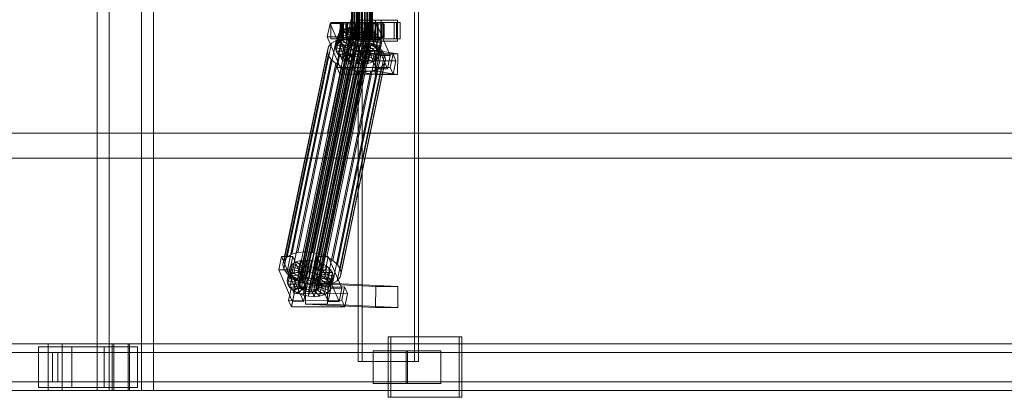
# Model space of a CAD drawing. Header units: millimetres. Extents: x -1970 to 61924, y -58230 to 6847.
# Tile 483 of 656: x 17024 to 17871, y -18456 to -18130. Entities that reach past the tile are written whole.
import ezdxf

# ---------------------------------------------------------------- set-up
doc = ezdxf.new("R2010")
doc.units = ezdxf.units.MM
doc.layers.add('superior_C02', color=7, linetype='Continuous', lineweight=0)

msp = doc.modelspace()

# ---------------------------------------------------------------- linework, layer by layer
at = {"layer": 'superior_C02'}
for p, q in [((17090.378, -17550), (17090.378, -18450)), ((17100.809, -18450), (17100.809, -17550)), ((17128.56, -18450), (17128.56, -17550)), ((17138.991, -17550), (17138.991, -18450)), ((17315.022, -17575), (17315.022, -18425)), ((17318.599, -18425), (17318.599, -17575)), ((17363.513, -18425), (17363.513, -17575)), ((17367.09, -17575), (17367.09, -18425)), ((17309.531, -18148), (17309.531, -17852)), ((17309.742, -18148), (17309.742, -17852)), ((17309.932, -18148), (17309.932, -17852)), ((17310.552, -18148), (17310.552, -17852)), ((17310.919, -18148), (17310.919, -17852)), ((17311.905, -18148), (17311.905, -17852)), ((17312.425, -18148), (17312.425, -17852)), ((17313.709, -18148), (17313.709, -17852)), ((17314.345, -18148), (17314.345, -17852)), ((17315.841, -18148), (17315.841, -17852)), ((17316.551, -18148), (17316.551, -17852)), ((17318.156, -18148), (17318.156, -17852)), ((17318.891, -18148), (17318.891, -17852)), ((17320.496, -18148), (17320.496, -17852)), ((17321.206, -18148), (17321.206, -17852)), ((17322.701, -18148), (17322.701, -17852)), ((17323.338, -18148), (17323.338, -17852)), ((17324.622, -18148), (17324.622, -17852)), ((17325.142, -18148), (17325.142, -17852)), ((17326.127, -18148), (17326.127, -17852)), ((17326.495, -18148), (17326.495, -17852)), ((17327.114, -17852), (17327.114, -18148)), ((17327.305, -18148), (17327.305, -17852)), ((17327.516, -18148), (17327.516, -17852)), ((17309.174, -18130), (17288.772, -18228.298)), ((17290.55, -18228.298), (17310.953, -18130)), ((17290.934, -18133.859), (17288.554, -18145.327)), ((17300.48, -18133.847), (17290.934, -18133.859)), ((17302.685, -18161.391), (17290.934, -18133.859)), ((17301.168, -18133), (17291.623, -18133)), ((17291.623, -18133), (17291.623, -18147)), ((17305.929, -18133), (17291.623, -18133)), ((17298.099, -18145.315), (17300.48, -18133.847)), ((17299.985, -18134), (17299.539, -18134)), ((17299.539, -18134), (17309.531, -18134)), ((17299.539, -18146), (17299.539, -18134)), ((17299.539, -18134), (17300.387, -18134)), ((17301.695, -18134), (17299.985, -18134)), ((17299.985, -18134), (17309.742, -18134)), ((17299.985, -18146), (17299.985, -18134)), ((17303.344, -18138.419), (17300.327, -18140.156)), ((17300.387, -18134), (17309.932, -18134)), ((17300.387, -18146), (17300.387, -18134)), ((17300.387, -18134), (17302.471, -18134)), ((17300.48, -18133.847), (17312.23, -18161.379)), ((17301.168, -18147), (17301.168, -18133)), ((17301.168, -18133), (17315.475, -18133)), ((17301.304, -18148.249), (17303.344, -18138.419)), ((17304.551, -18134), (17301.695, -18134)), ((17301.695, -18134), (17310.552, -18134)), ((17301.695, -18146), (17301.695, -18134)), ((17348.288, -18133), (17302.469, -18133)), ((17302.469, -18133), (17302.469, -18147)), ((17305.45, -18133), (17302.469, -18133)), ((17302.471, -18134), (17310.919, -18134)), ((17302.471, -18146), (17302.471, -18134)), ((17302.471, -18134), (17305.648, -18134)), ((17307.253, -18137.325), (17303.344, -18138.419)), ((17303.344, -18138.419), (17310.237, -18143.38)), ((17308.359, -18134), (17304.551, -18134)), ((17304.551, -18134), (17311.905, -18134)), ((17304.551, -18146), (17304.551, -18134)), ((17305.213, -18147.155), (17307.253, -18137.325)), ((17305.45, -18147), (17305.45, -18133)), ((17305.45, -18133), (17351.268, -18133)), ((17305.648, -18134), (17312.425, -18134)), ((17305.648, -18146), (17305.648, -18134)), ((17305.648, -18134), (17309.703, -18134)), ((17305.929, -18147), (17305.929, -18133)), ((17305.929, -18133), (17315.475, -18133)), ((17311.789, -18136.948), (17307.253, -18137.325)), ((17307.253, -18137.325), (17312.089, -18142.862)), ((17312.86, -18134), (17308.359, -18134)), ((17308.359, -18134), (17313.709, -18134)), ((17308.359, -18146), (17308.359, -18134)), ((17309.531, -18134), (17309.742, -18134)), ((17309.531, -18134), (17309.531, -18146)), ((17309.932, -18134), (17309.531, -18134)), ((17309.703, -18134), (17314.345, -18134)), ((17309.703, -18146), (17309.703, -18134)), ((17309.703, -18134), (17314.359, -18134)), ((17309.742, -18134), (17310.552, -18134)), ((17309.742, -18134), (17309.742, -18146)), ((17309.749, -18146.777), (17311.789, -18136.948)), ((17309.932, -18134), (17309.932, -18146)), ((17310.919, -18134), (17309.932, -18134)), ((17310.552, -18134), (17311.905, -18134)), ((17310.552, -18134), (17310.552, -18146)), ((17310.919, -18134), (17310.919, -18146)), ((17312.425, -18134), (17310.919, -18134)), ((17316.641, -18137.313), (17311.789, -18136.948)), ((17311.789, -18136.948), (17314.237, -18142.683)), ((17311.905, -18134), (17313.709, -18134)), ((17311.905, -18134), (17311.905, -18146)), ((17312.425, -18134), (17312.425, -18146)), ((17314.345, -18134), (17312.425, -18134)), ((17317.747, -18134), (17312.86, -18134)), ((17312.86, -18134), (17315.841, -18134)), ((17312.86, -18146), (17312.86, -18134)), ((17313.709, -18134), (17315.841, -18134)), ((17313.709, -18134), (17313.709, -18146)), ((17314.345, -18134), (17314.345, -18146)), ((17316.551, -18134), (17314.345, -18134)), ((17314.359, -18134), (17316.551, -18134)), ((17314.359, -18146), (17314.359, -18134)), ((17314.359, -18134), (17319.299, -18134)), ((17314.601, -18147.143), (17316.641, -18137.313)), ((17315.475, -18133), (17315.475, -18147)), ((17334.924, -18131), (17315.833, -18131)), ((17315.833, -18131), (17315.833, -18149)), ((17330.02, -18131), (17315.833, -18131)), ((17315.841, -18134), (17318.156, -18134)), ((17315.841, -18134), (17315.841, -18146)), ((17316.641, -18137.313), (17316.536, -18142.856)), ((17316.551, -18134), (17316.551, -18146)), ((17318.891, -18134), (17316.551, -18134)), ((17321.48, -18138.396), (17316.641, -18137.313)), ((17322.687, -18134), (17317.747, -18134)), ((17317.747, -18134), (17318.156, -18134)), ((17317.747, -18146), (17317.747, -18134)), ((17318.156, -18134), (17320.496, -18134)), ((17318.156, -18134), (17318.156, -18146)), ((17321.48, -18138.396), (17318.828, -18143.369)), ((17319.299, -18134), (17318.891, -18134)), ((17318.891, -18134), (17318.891, -18146)), ((17321.206, -18134), (17318.891, -18134)), ((17321.48, -18133.821), (17319.099, -18145.289)), ((17319.299, -18146), (17319.299, -18134)), ((17319.299, -18134), (17324.186, -18134)), ((17319.44, -18148.226), (17321.48, -18138.396)), ((17322.687, -18134), (17320.496, -18134)), ((17320.496, -18134), (17322.701, -18134)), ((17320.496, -18134), (17320.496, -18146)), ((17324.186, -18134), (17321.206, -18134)), ((17321.206, -18134), (17321.206, -18146)), ((17323.338, -18134), (17321.206, -18134)), ((17331.025, -18133.809), (17321.48, -18133.821)), ((17333.23, -18161.353), (17321.48, -18133.821)), ((17325.976, -18140.123), (17321.48, -18138.396)), ((17331.714, -18133), (17322.168, -18133)), ((17322.168, -18133), (17322.168, -18147)), ((17336.475, -18133), (17322.168, -18133)), ((17327.343, -18134), (17322.687, -18134)), ((17322.687, -18146), (17322.687, -18134)), ((17327.343, -18134), (17322.701, -18134)), ((17322.701, -18134), (17324.622, -18134)), ((17322.701, -18134), (17322.701, -18146)), ((17328.687, -18134), (17323.338, -18134)), ((17323.338, -18134), (17323.338, -18146)), ((17325.142, -18134), (17323.338, -18134)), ((17324.186, -18146), (17324.186, -18134)), ((17324.186, -18134), (17328.687, -18134)), ((17331.398, -18134), (17324.622, -18134)), ((17324.622, -18134), (17326.127, -18134)), ((17324.622, -18134), (17324.622, -18146)), ((17332.496, -18134), (17325.142, -18134)), ((17325.142, -18134), (17325.142, -18146)), ((17326.495, -18134), (17325.142, -18134)), ((17334.576, -18134), (17326.127, -18134)), ((17326.127, -18134), (17327.114, -18134)), ((17326.127, -18134), (17326.127, -18146)), ((17335.352, -18134), (17326.495, -18134)), ((17326.495, -18134), (17326.495, -18146)), ((17327.305, -18134), (17326.495, -18134)), ((17327.114, -18134), (17336.66, -18134)), ((17327.114, -18146), (17327.114, -18134)), ((17327.114, -18134), (17327.516, -18134)), ((17337.061, -18134), (17327.305, -18134)), ((17327.305, -18134), (17327.305, -18146)), ((17327.516, -18134), (17327.305, -18134)), ((17331.398, -18134), (17327.343, -18134)), ((17327.343, -18146), (17327.343, -18134)), ((17337.507, -18134), (17327.516, -18134)), ((17327.516, -18134), (17327.516, -18146)), ((17328.645, -18145.277), (17331.025, -18133.809)), ((17328.687, -18146), (17328.687, -18134)), ((17328.687, -18134), (17332.496, -18134)), ((17330.02, -18149), (17330.02, -18131)), ((17330.02, -18131), (17349.111, -18131)), ((17331.025, -18133.809), (17342.776, -18161.341)), ((17334.576, -18134), (17331.398, -18134)), ((17331.398, -18146), (17331.398, -18134)), ((17331.714, -18147), (17331.714, -18133)), ((17331.714, -18133), (17346.02, -18133)), ((17332.496, -18146), (17332.496, -18134)), ((17332.496, -18134), (17335.352, -18134)), ((17336.66, -18134), (17334.576, -18134)), ((17334.576, -18146), (17334.576, -18134)), ((17334.924, -18149), (17334.924, -18131)), ((17334.924, -18131), (17349.111, -18131)), ((17335.352, -18146), (17335.352, -18134)), ((17335.352, -18134), (17337.061, -18134)), ((17336.475, -18147), (17336.475, -18133)), ((17336.475, -18133), (17346.02, -18133)), ((17336.66, -18134), (17336.66, -18146)), ((17337.507, -18134), (17336.66, -18134)), ((17337.061, -18146), (17337.061, -18134)), ((17337.061, -18134), (17337.507, -18134)), ((17337.507, -18146), (17337.507, -18134)), ((17346.02, -18133), (17346.02, -18147)), ((17348.288, -18147), (17348.288, -18133)), ((17348.288, -18133), (17351.268, -18133)), ((17349.111, -18131), (17349.111, -18149)), ((17351.268, -18133), (17351.268, -18147)), ((17263.184, -18331.197), (17301.439, -18146.887)), ((17263.536, -18358.68), (17307.912, -18144.881)), ((17263.814, -18360.017), (17308.189, -18146.218)), ((17263.863, -18357.434), (17308.239, -18143.635)), ((17264.772, -18356.363), (17309.148, -18142.565)), ((17266.201, -18355.541), (17310.577, -18141.742)), ((17268.053, -18355.022), (17312.429, -18141.224)), ((17269.247, -18330.692), (17307.502, -18146.383)), ((17270.202, -18354.844), (17314.577, -18141.045)), ((17272.5, -18355.017), (17316.876, -18141.218)), ((17274.792, -18355.53), (17319.168, -18141.731)), ((17275.734, -18331.181), (17313.989, -18146.872)), ((17276.922, -18356.348), (17321.297, -18142.549)), ((17278.743, -18357.415), (17323.119, -18143.617)), ((17280.133, -18358.659), (17324.508, -18144.861)), ((17325.371, -18146.196), (17280.996, -18359.995)), ((17288.554, -18145.327), (17298.099, -18145.315)), ((17288.554, -18145.327), (17300.305, -18172.859)), ((17291.623, -18147), (17301.168, -18147)), ((17291.623, -18147), (17305.929, -18147)), ((17295.678, -18154.877), (17297.718, -18145.047)), ((17301.439, -18146.887), (17296.212, -18148.35)), ((17296.368, -18152.246), (17298.408, -18142.416)), ((17298.408, -18142.416), (17297.718, -18145.047)), ((17297.718, -18145.047), (17307.572, -18146.52)), ((17297.718, -18145.047), (17298.304, -18147.868)), ((17309.85, -18172.847), (17298.099, -18145.315)), ((17298.287, -18149.985), (17300.327, -18140.156)), ((17300.327, -18140.156), (17298.408, -18142.416)), ((17298.408, -18142.416), (17307.899, -18145.274)), ((17309.531, -18146), (17299.539, -18146)), ((17299.539, -18146), (17299.985, -18146)), ((17300.387, -18146), (17299.539, -18146)), ((17309.742, -18146), (17299.985, -18146)), ((17299.985, -18146), (17301.695, -18146)), ((17300.327, -18140.156), (17308.808, -18144.203)), ((17309.932, -18146), (17300.387, -18146)), ((17302.471, -18146), (17300.387, -18146)), ((17315.475, -18147), (17301.168, -18147)), ((17301.304, -18148.249), (17305.213, -18147.155)), ((17307.502, -18146.383), (17301.439, -18146.887)), ((17310.552, -18146), (17301.695, -18146)), ((17301.695, -18146), (17304.551, -18146)), ((17302.469, -18147), (17348.288, -18147)), ((17302.469, -18147), (17305.45, -18147)), ((17310.919, -18146), (17302.471, -18146)), ((17305.648, -18146), (17302.471, -18146)), ((17311.905, -18146), (17304.551, -18146)), ((17304.551, -18146), (17308.359, -18146)), ((17305.213, -18147.155), (17309.749, -18146.777)), ((17310.048, -18152.692), (17305.213, -18147.155)), ((17351.268, -18147), (17305.45, -18147)), ((17307.572, -18146.52), (17305.532, -18156.35)), ((17312.425, -18146), (17305.648, -18146)), ((17309.703, -18146), (17305.648, -18146)), ((17307.899, -18145.274), (17305.858, -18155.103)), ((17315.475, -18147), (17305.929, -18147)), ((17308.808, -18144.203), (17306.767, -18154.033)), ((17313.989, -18146.872), (17307.502, -18146.383)), ((17307.572, -18146.52), (17307.899, -18145.274)), ((17307.849, -18147.856), (17307.572, -18146.52)), ((17307.899, -18145.274), (17308.808, -18144.203)), ((17308.239, -18143.635), (17307.912, -18144.881)), ((17307.912, -18144.881), (17308.189, -18146.218)), ((17308.189, -18146.218), (17309.052, -18147.554)), ((17310.237, -18143.38), (17308.196, -18153.21)), ((17309.148, -18142.565), (17308.239, -18143.635)), ((17313.709, -18146), (17308.359, -18146)), ((17308.359, -18146), (17312.86, -18146)), ((17308.808, -18144.203), (17310.237, -18143.38)), ((17310.577, -18141.742), (17309.148, -18142.565)), ((17309.742, -18146), (17309.531, -18146)), ((17309.531, -18146), (17309.932, -18146)), ((17314.345, -18146), (17309.703, -18146)), ((17314.359, -18146), (17309.703, -18146)), ((17310.552, -18146), (17309.742, -18146)), ((17312.197, -18152.513), (17309.749, -18146.777)), ((17309.749, -18146.777), (17314.601, -18147.143)), ((17309.932, -18146), (17310.919, -18146)), ((17312.089, -18142.862), (17310.048, -18152.692)), ((17310.237, -18143.38), (17312.089, -18142.862)), ((17311.905, -18146), (17310.552, -18146)), ((17312.429, -18141.224), (17310.577, -18141.742)), ((17310.919, -18146), (17312.425, -18146)), ((17313.709, -18146), (17311.905, -18146)), ((17312.089, -18142.862), (17314.237, -18142.683)), ((17314.237, -18142.683), (17312.197, -18152.513)), ((17312.425, -18146), (17314.345, -18146)), ((17314.577, -18141.045), (17312.429, -18141.224)), ((17315.841, -18146), (17312.86, -18146)), ((17312.86, -18146), (17317.747, -18146)), ((17315.841, -18146), (17313.709, -18146)), ((17320.458, -18148.32), (17313.989, -18146.872)), ((17314.237, -18142.683), (17316.536, -18142.856)), ((17314.345, -18146), (17316.551, -18146)), ((17316.551, -18146), (17314.359, -18146)), ((17319.299, -18146), (17314.359, -18146)), ((17316.536, -18142.856), (17314.495, -18152.686)), ((17314.495, -18152.686), (17314.601, -18147.143)), ((17316.876, -18141.218), (17314.577, -18141.045)), ((17314.601, -18147.143), (17319.44, -18148.226)), ((17318.156, -18146), (17315.841, -18146)), ((17316.536, -18142.856), (17318.828, -18143.369)), ((17316.551, -18146), (17318.891, -18146)), ((17318.828, -18143.369), (17316.787, -18153.199)), ((17319.168, -18141.731), (17316.876, -18141.218)), ((17318.156, -18146), (17317.747, -18146)), ((17317.747, -18146), (17322.687, -18146)), ((17320.496, -18146), (17318.156, -18146)), ((17318.828, -18143.369), (17320.957, -18144.188)), ((17318.891, -18146), (17319.299, -18146)), ((17318.891, -18146), (17321.206, -18146)), ((17320.957, -18144.188), (17318.917, -18154.017)), ((17319.099, -18145.289), (17328.645, -18145.277)), ((17319.099, -18145.289), (17330.85, -18172.821)), ((17321.297, -18142.549), (17319.168, -18141.731)), ((17324.186, -18146), (17319.299, -18146)), ((17322.701, -18146), (17320.496, -18146)), ((17320.496, -18146), (17322.687, -18146)), ((17322.779, -18145.255), (17320.738, -18155.085)), ((17325.976, -18140.123), (17320.957, -18144.188)), ((17320.957, -18144.188), (17322.779, -18145.255)), ((17321.206, -18146), (17324.186, -18146)), ((17321.206, -18146), (17323.338, -18146)), ((17323.119, -18143.617), (17321.297, -18142.549)), ((17324.168, -18146.499), (17322.128, -18156.329)), ((17322.168, -18147), (17331.714, -18147)), ((17322.168, -18147), (17336.475, -18147)), ((17322.687, -18146), (17327.343, -18146)), ((17324.622, -18146), (17322.701, -18146)), ((17322.701, -18146), (17327.343, -18146)), ((17329.821, -18142.377), (17322.779, -18145.255)), ((17322.779, -18145.255), (17324.168, -18146.499)), ((17324.508, -18144.861), (17323.119, -18143.617)), ((17323.338, -18146), (17328.687, -18146)), ((17323.338, -18146), (17325.142, -18146)), ((17323.935, -18149.953), (17325.976, -18140.123)), ((17332.755, -18145.003), (17324.168, -18146.499)), ((17324.168, -18146.499), (17325.031, -18147.835)), ((17328.687, -18146), (17324.186, -18146)), ((17325.371, -18146.196), (17324.508, -18144.861)), ((17326.127, -18146), (17324.622, -18146)), ((17324.622, -18146), (17331.398, -18146)), ((17325.142, -18146), (17332.496, -18146)), ((17325.142, -18146), (17326.495, -18146)), ((17325.649, -18147.533), (17325.371, -18146.196)), ((17329.821, -18142.377), (17325.976, -18140.123)), ((17327.114, -18146), (17326.127, -18146)), ((17326.127, -18146), (17334.576, -18146)), ((17326.495, -18146), (17335.352, -18146)), ((17326.495, -18146), (17327.305, -18146)), ((17336.66, -18146), (17327.114, -18146)), ((17327.516, -18146), (17327.114, -18146)), ((17327.305, -18146), (17337.061, -18146)), ((17327.305, -18146), (17327.516, -18146)), ((17327.343, -18146), (17331.398, -18146)), ((17327.516, -18146), (17337.507, -18146)), ((17327.781, -18152.207), (17329.821, -18142.377)), ((17340.396, -18172.809), (17328.645, -18145.277)), ((17332.496, -18146), (17328.687, -18146)), ((17332.755, -18145.003), (17329.821, -18142.377)), ((17330.715, -18154.833), (17332.755, -18145.003)), ((17331.398, -18146), (17334.576, -18146)), ((17346.02, -18147), (17331.714, -18147)), ((17335.352, -18146), (17332.496, -18146)), ((17334.577, -18147.823), (17332.755, -18145.003)), ((17334.576, -18146), (17336.66, -18146)), ((17337.061, -18146), (17335.352, -18146)), ((17346.02, -18147), (17336.475, -18147)), ((17336.66, -18146), (17337.507, -18146)), ((17337.507, -18146), (17337.061, -18146)), ((17351.268, -18147), (17348.288, -18147)), ((17251.359, -18338.003), (17289.614, -18153.694)), ((17253.924, -18334.981), (17292.179, -18150.672)), ((17257.957, -18332.659), (17296.212, -18148.35)), ((17264.677, -18361.352), (17309.052, -18147.554)), ((17266.066, -18362.596), (17310.442, -18148.798)), ((17267.888, -18363.664), (17312.263, -18149.865)), ((17270.017, -18364.482), (17314.393, -18150.683)), ((17272.309, -18364.995), (17316.685, -18151.196)), ((17274.608, -18365.168), (17318.983, -18151.369)), ((17276.756, -18364.989), (17321.132, -18151.191)), ((17278.608, -18364.471), (17322.984, -18150.672)), ((17280.037, -18363.648), (17324.413, -18149.85)), ((17280.946, -18362.578), (17325.322, -18148.779)), ((17281.273, -18361.332), (17325.649, -18147.533)), ((17282.203, -18332.629), (17320.458, -18148.32)), ((17288.213, -18334.938), (17326.467, -18150.629)), ((17289.614, -18153.694), (17288.691, -18157.211)), ((17292.179, -18150.672), (17289.614, -18153.694)), ((17296.212, -18148.35), (17292.179, -18150.672)), ((17293.353, -18337.95), (17331.608, -18153.641)), ((17295.678, -18154.877), (17296.368, -18152.246)), ((17305.532, -18156.35), (17295.678, -18154.877)), ((17296.264, -18157.698), (17295.678, -18154.877)), ((17296.264, -18157.698), (17298.304, -18147.868)), ((17296.368, -18152.246), (17298.287, -18149.985)), ((17305.858, -18155.103), (17296.368, -18152.246)), ((17298.085, -18160.518), (17300.126, -18150.688)), ((17298.287, -18149.985), (17301.304, -18148.249)), ((17306.767, -18154.033), (17298.287, -18149.985)), ((17298.304, -18147.868), (17307.849, -18147.856)), ((17298.304, -18147.868), (17300.126, -18150.688)), ((17300.126, -18150.688), (17308.712, -18149.192)), ((17300.126, -18150.688), (17303.059, -18153.314)), ((17301.019, -18163.144), (17303.059, -18153.314)), ((17308.196, -18153.21), (17301.304, -18148.249)), ((17303.059, -18153.314), (17310.102, -18150.436)), ((17303.059, -18153.314), (17306.905, -18155.567)), ((17304.865, -18165.397), (17306.905, -18155.567)), ((17305.858, -18155.103), (17305.532, -18156.35)), ((17307.849, -18147.856), (17305.809, -18157.686)), ((17306.767, -18154.033), (17305.858, -18155.103)), ((17308.712, -18149.192), (17306.672, -18159.022)), ((17308.196, -18153.21), (17306.767, -18154.033)), ((17306.905, -18155.567), (17311.923, -18151.503)), ((17306.905, -18155.567), (17311.4, -18157.295)), ((17308.712, -18149.192), (17307.849, -18147.856)), ((17310.102, -18150.436), (17308.062, -18160.266)), ((17310.048, -18152.692), (17308.196, -18153.21)), ((17310.102, -18150.436), (17308.712, -18149.192)), ((17309.052, -18147.554), (17310.442, -18148.798)), ((17309.932, -18148), (17309.531, -18148)), ((17309.531, -18148), (17309.742, -18148)), ((17309.742, -18148), (17310.552, -18148)), ((17311.923, -18151.503), (17309.883, -18161.333)), ((17310.919, -18148), (17309.932, -18148)), ((17312.197, -18152.513), (17310.048, -18152.692)), ((17311.923, -18151.503), (17310.102, -18150.436)), ((17310.442, -18148.798), (17312.263, -18149.865)), ((17310.552, -18148), (17311.905, -18148)), ((17312.425, -18148), (17310.919, -18148)), ((17311.4, -18157.295), (17314.053, -18152.321)), ((17311.905, -18148), (17313.709, -18148)), ((17314.053, -18152.321), (17311.923, -18151.503)), ((17314.053, -18152.321), (17312.013, -18162.151)), ((17314.495, -18152.686), (17312.197, -18152.513)), ((17312.263, -18149.865), (17314.393, -18150.683)), ((17314.345, -18148), (17312.425, -18148)), ((17313.709, -18148), (17315.841, -18148)), ((17316.345, -18152.835), (17314.053, -18152.321)), ((17316.345, -18152.835), (17314.305, -18162.664)), ((17316.551, -18148), (17314.345, -18148)), ((17314.393, -18150.683), (17316.685, -18151.196)), ((17316.787, -18153.199), (17314.495, -18152.686)), ((17315.833, -18149), (17334.924, -18149)), ((17330.02, -18149), (17315.833, -18149)), ((17315.841, -18148), (17318.156, -18148)), ((17316.239, -18158.378), (17316.345, -18152.835)), ((17318.643, -18153.008), (17316.345, -18152.835)), ((17318.891, -18148), (17316.551, -18148)), ((17318.643, -18153.008), (17316.603, -18162.837)), ((17316.685, -18151.196), (17318.983, -18151.369)), ((17316.787, -18153.199), (17319.44, -18148.226)), ((17318.917, -18154.017), (17316.787, -18153.199)), ((17318.156, -18148), (17320.496, -18148)), ((17320.792, -18152.829), (17318.643, -18153.008)), ((17321.091, -18158.743), (17318.643, -18153.008)), ((17320.792, -18152.829), (17318.752, -18162.659)), ((17321.206, -18148), (17318.891, -18148)), ((17318.917, -18154.017), (17323.935, -18149.953)), ((17320.738, -18155.085), (17318.917, -18154.017)), ((17318.983, -18151.369), (17321.132, -18151.191)), ((17319.44, -18148.226), (17323.935, -18149.953)), ((17326.467, -18150.629), (17320.458, -18148.32)), ((17320.496, -18148), (17322.701, -18148)), ((17322.644, -18152.311), (17320.603, -18162.14)), ((17320.738, -18155.085), (17327.781, -18152.207)), ((17322.128, -18156.329), (17320.738, -18155.085)), ((17322.644, -18152.311), (17320.792, -18152.829)), ((17325.627, -18158.366), (17320.792, -18152.829)), ((17321.132, -18151.191), (17322.984, -18150.672)), ((17323.338, -18148), (17321.206, -18148)), ((17324.073, -18151.488), (17322.033, -18161.318)), ((17322.128, -18156.329), (17330.715, -18154.833)), ((17324.073, -18151.488), (17322.644, -18152.311)), ((17329.537, -18157.272), (17322.644, -18152.311)), ((17322.701, -18148), (17324.622, -18148)), ((17324.982, -18150.417), (17322.942, -18160.247)), ((17322.984, -18150.672), (17324.413, -18149.85)), ((17322.991, -18157.665), (17325.031, -18147.835)), ((17325.309, -18149.171), (17323.268, -18159.001)), ((17325.142, -18148), (17323.338, -18148)), ((17323.935, -18149.953), (17327.781, -18152.207)), ((17324.982, -18150.417), (17324.073, -18151.488)), ((17332.554, -18155.535), (17324.073, -18151.488)), ((17324.413, -18149.85), (17325.322, -18148.779)), ((17324.622, -18148), (17326.127, -18148)), ((17325.309, -18149.171), (17324.982, -18150.417)), ((17334.472, -18153.275), (17324.982, -18150.417)), ((17325.031, -18147.835), (17334.577, -18147.823)), ((17325.031, -18147.835), (17325.309, -18149.171)), ((17326.495, -18148), (17325.142, -18148)), ((17335.163, -18150.644), (17325.309, -18149.171)), ((17325.322, -18148.779), (17325.649, -18147.533)), ((17326.127, -18148), (17327.114, -18148)), ((17331.608, -18153.641), (17326.467, -18150.629)), ((17327.305, -18148), (17326.495, -18148)), ((17327.114, -18148), (17327.516, -18148)), ((17327.516, -18148), (17327.305, -18148)), ((17327.781, -18152.207), (17330.715, -18154.833)), ((17329.537, -18157.272), (17332.554, -18155.535)), ((17349.111, -18149), (17330.02, -18149)), ((17330.513, -18165.365), (17332.554, -18155.535)), ((17330.715, -18154.833), (17332.536, -18157.653)), ((17335.53, -18157.152), (17331.608, -18153.641)), ((17332.432, -18163.105), (17334.472, -18153.275)), ((17334.577, -18147.823), (17332.536, -18157.653)), ((17332.554, -18155.535), (17334.472, -18153.275)), ((17333.122, -18160.474), (17335.163, -18150.644)), ((17334.472, -18153.275), (17335.163, -18150.644)), ((17335.163, -18150.644), (17334.577, -18147.823)), ((17349.111, -18149), (17334.924, -18149)), ((17250.436, -18341.52), (17288.691, -18157.211)), ((17251.22, -18345.291), (17289.474, -18160.982)), ((17288.691, -18157.211), (17289.474, -18160.982)), ((17289.474, -18160.982), (17291.91, -18164.752)), ((17305.809, -18157.686), (17296.264, -18157.698)), ((17298.085, -18160.518), (17296.264, -18157.698)), ((17299.332, -18160.247), (17296.951, -18171.715)), ((17297.275, -18341.461), (17335.53, -18157.152)), ((17306.672, -18159.022), (17298.085, -18160.518)), ((17301.019, -18163.144), (17298.085, -18160.518)), ((17345.15, -18160.19), (17299.332, -18160.247)), ((17301.78, -18165.983), (17299.332, -18160.247)), ((17337.965, -18160.922), (17299.711, -18345.231)), ((17300.305, -18172.859), (17302.685, -18161.391)), ((17308.062, -18160.266), (17301.019, -18163.144)), ((17304.865, -18165.397), (17301.019, -18163.144)), ((17302.685, -18161.391), (17312.23, -18161.379)), ((17309.883, -18161.333), (17304.865, -18165.397)), ((17305.532, -18156.35), (17305.809, -18157.686)), ((17305.809, -18157.686), (17306.672, -18159.022)), ((17306.672, -18159.022), (17308.062, -18160.266)), ((17308.062, -18160.266), (17309.883, -18161.333)), ((17309.36, -18167.125), (17311.4, -18157.295)), ((17312.013, -18162.151), (17309.36, -18167.125)), ((17312.23, -18161.379), (17309.85, -18172.847)), ((17309.883, -18161.333), (17312.013, -18162.151)), ((17311.629, -18156.962), (17311.381, -18174.943)), ((17311.4, -18157.295), (17316.239, -18158.378)), ((17330.72, -18156.962), (17311.629, -18156.962)), ((17330.138, -18159.83), (17311.629, -18156.962)), ((17312.013, -18162.151), (17314.305, -18162.664)), ((17314.199, -18168.208), (17316.239, -18158.378)), ((17314.305, -18162.664), (17314.199, -18168.208)), ((17314.305, -18162.664), (17316.603, -18162.837)), ((17316.239, -18158.378), (17321.091, -18158.743)), ((17316.603, -18162.837), (17318.752, -18162.659)), ((17316.603, -18162.837), (17319.051, -18168.573)), ((17318.752, -18162.659), (17320.603, -18162.14)), ((17318.752, -18162.659), (17323.587, -18168.196)), ((17319.051, -18168.573), (17321.091, -18158.743)), ((17320.603, -18162.14), (17322.033, -18161.318)), ((17320.603, -18162.14), (17327.496, -18167.102)), ((17321.091, -18158.743), (17325.627, -18158.366)), ((17322.033, -18161.318), (17322.942, -18160.247)), ((17322.033, -18161.318), (17330.513, -18165.365)), ((17322.991, -18157.665), (17322.128, -18156.329)), ((17322.942, -18160.247), (17323.268, -18159.001)), ((17322.942, -18160.247), (17332.432, -18163.105)), ((17332.536, -18157.653), (17322.991, -18157.665)), ((17323.268, -18159.001), (17322.991, -18157.665)), ((17323.268, -18159.001), (17333.122, -18160.474)), ((17323.587, -18168.196), (17325.627, -18158.366)), ((17325.627, -18158.366), (17329.537, -18157.272)), ((17327.496, -18167.102), (17329.537, -18157.272)), ((17329.89, -18177.811), (17330.138, -18159.83)), ((17330.138, -18159.83), (17349.229, -18159.83)), ((17330.472, -18174.943), (17330.72, -18156.962)), ((17332.432, -18163.105), (17330.513, -18165.365)), ((17330.72, -18156.962), (17349.229, -18159.83)), ((17330.85, -18172.821), (17333.23, -18161.353)), ((17333.122, -18160.474), (17332.432, -18163.105)), ((17332.536, -18157.653), (17333.122, -18160.474)), ((17333.23, -18161.353), (17342.776, -18161.341)), ((17337.965, -18160.922), (17335.53, -18157.152)), ((17338.749, -18164.693), (17337.965, -18160.922)), ((17342.776, -18161.341), (17340.396, -18172.809)), ((17342.77, -18171.658), (17345.15, -18160.19)), ((17345.15, -18160.19), (17347.598, -18165.926)), ((17349.229, -18159.83), (17348.981, -18177.811)), ((17253.655, -18349.061), (17291.91, -18164.752)), ((17257.577, -18352.572), (17295.832, -18168.263)), ((17262.718, -18355.584), (17300.972, -18171.275)), ((17291.91, -18164.752), (17295.832, -18168.263)), ((17295.832, -18168.263), (17300.972, -18171.275)), ((17296.951, -18171.715), (17342.77, -18171.658)), ((17296.951, -18171.715), (17299.399, -18177.451)), ((17297.006, -18355.541), (17335.261, -18171.232)), ((17299.399, -18177.451), (17301.78, -18165.983)), ((17299.571, -18352.519), (17337.826, -18168.21)), ((17300.494, -18349.002), (17338.749, -18164.693)), ((17300.972, -18171.275), (17306.982, -18173.584)), ((17301.78, -18165.983), (17347.598, -18165.926)), ((17309.36, -18167.125), (17304.865, -18165.397)), ((17314.199, -18168.208), (17309.36, -18167.125)), ((17319.051, -18168.573), (17314.199, -18168.208)), ((17323.587, -18168.196), (17319.051, -18168.573)), ((17327.496, -18167.102), (17323.587, -18168.196)), ((17330.513, -18165.365), (17327.496, -18167.102)), ((17331.228, -18173.554), (17335.261, -18171.232)), ((17335.261, -18171.232), (17337.826, -18168.21)), ((17337.826, -18168.21), (17338.749, -18164.693)), ((17345.218, -18177.394), (17342.77, -18171.658)), ((17347.598, -18165.926), (17345.218, -18177.394)), ((17268.727, -18357.893), (17306.982, -18173.584)), ((17275.196, -18359.341), (17313.451, -18175.032)), ((17281.683, -18359.83), (17319.938, -18175.521)), ((17287.747, -18359.326), (17326.001, -18175.016)), ((17292.973, -18357.863), (17331.228, -18173.554)), ((17345.218, -18177.394), (17299.399, -18177.451)), ((17309.85, -18172.847), (17300.305, -18172.859)), ((17306.982, -18173.584), (17313.451, -18175.032)), ((17311.381, -18174.943), (17330.472, -18174.943)), ((17329.89, -18177.811), (17311.381, -18174.943)), ((17313.451, -18175.032), (17319.938, -18175.521)), ((17319.938, -18175.521), (17326.001, -18175.016)), ((17326.001, -18175.016), (17331.228, -18173.554)), ((17348.981, -18177.811), (17329.89, -18177.811)), ((17348.981, -18177.811), (17330.472, -18174.943)), ((17340.396, -18172.809), (17330.85, -18172.821)), ((17288.772, -18228.298), (16352.815, -18228.298)), ((16354.593, -18228.298), (17290.55, -18228.298)), ((17288.772, -18228.298), (17290.55, -18228.298)), ((18224.729, -18228.298), (17288.772, -18228.298)), ((17290.55, -18228.298), (18226.507, -18228.298)), ((24634.01, -18250), (15575.415, -18250)), ((15576.913, -18250), (24635.508, -18250)), ((17253.924, -18334.981), (17257.957, -18332.659)), ((17257.957, -18332.659), (17263.184, -18331.197)), ((17263.184, -18331.197), (17269.247, -18330.692)), ((17269.247, -18330.692), (17275.734, -18331.181)), ((17275.734, -18331.181), (17282.203, -18332.629)), ((17282.203, -18332.629), (17288.213, -18334.938)), ((17249.279, -18334.551), (17246.899, -18346.02)), ((17258.825, -18334.539), (17249.279, -18334.551)), ((17261.03, -18362.083), (17249.279, -18334.551)), ((17250.436, -18341.52), (17251.359, -18338.003)), ((17251.22, -18345.291), (17250.436, -18341.52)), ((17251.359, -18338.003), (17253.924, -18334.981)), ((17256.444, -18346.008), (17258.825, -18334.539)), ((17256.631, -18350.678), (17258.672, -18340.848)), ((17258.672, -18340.848), (17256.753, -18343.108)), ((17261.689, -18339.111), (17258.672, -18340.848)), ((17258.672, -18340.848), (17267.152, -18344.895)), ((17258.825, -18334.539), (17270.575, -18362.071)), ((17259.648, -18348.941), (17261.689, -18339.111)), ((17265.598, -18338.017), (17261.689, -18339.111)), ((17261.689, -18339.111), (17268.582, -18344.073)), ((17263.558, -18347.847), (17265.598, -18338.017)), ((17270.134, -18337.64), (17265.598, -18338.017)), ((17265.598, -18338.017), (17270.433, -18343.554)), ((17268.094, -18347.47), (17270.134, -18337.64)), ((17274.986, -18338.005), (17270.134, -18337.64)), ((17270.134, -18337.64), (17272.582, -18343.376)), ((17272.946, -18347.835), (17274.986, -18338.005)), ((17274.986, -18338.005), (17274.88, -18343.549)), ((17279.825, -18339.088), (17274.986, -18338.005)), ((17279.825, -18339.088), (17277.172, -18344.062)), ((17279.825, -18334.513), (17277.444, -18345.981)), ((17277.785, -18348.918), (17279.825, -18339.088)), ((17284.321, -18340.816), (17279.302, -18344.88)), ((17289.37, -18334.501), (17279.825, -18334.513)), ((17291.575, -18362.045), (17279.825, -18334.513)), ((17284.321, -18340.816), (17279.825, -18339.088)), ((17282.28, -18350.645), (17284.321, -18340.816)), ((17288.166, -18343.069), (17284.321, -18340.816)), ((17286.99, -18345.969), (17289.37, -18334.501)), ((17288.213, -18334.938), (17293.353, -18337.95)), ((17289.37, -18334.501), (17301.121, -18362.033)), ((17293.353, -18337.95), (17297.275, -18341.461)), ((17297.275, -18341.461), (17299.711, -18345.231)), ((17246.899, -18346.02), (17256.444, -18346.008)), ((17246.899, -18346.02), (17258.649, -18373.551)), ((17253.655, -18349.061), (17251.22, -18345.291)), ((17257.577, -18352.572), (17253.655, -18349.061)), ((17254.023, -18355.569), (17256.063, -18345.739)), ((17254.608, -18358.39), (17256.649, -18348.56)), ((17254.713, -18352.938), (17256.753, -18343.108)), ((17254.713, -18352.938), (17256.631, -18350.678)), ((17256.753, -18343.108), (17256.063, -18345.739)), ((17256.063, -18345.739), (17265.917, -18347.212)), ((17256.063, -18345.739), (17256.649, -18348.56)), ((17268.195, -18373.539), (17256.444, -18346.008)), ((17256.631, -18350.678), (17259.648, -18348.941)), ((17265.112, -18354.725), (17256.631, -18350.678)), ((17256.649, -18348.56), (17266.194, -18348.548)), ((17256.649, -18348.56), (17258.47, -18351.38)), ((17256.753, -18343.108), (17266.243, -18345.966)), ((17258.47, -18351.38), (17267.057, -18349.884)), ((17259.648, -18348.941), (17263.558, -18347.847)), ((17266.541, -18353.902), (17259.648, -18348.941)), ((17263.558, -18347.847), (17268.094, -18347.47)), ((17268.393, -18353.384), (17263.558, -18347.847)), ((17265.917, -18347.212), (17263.876, -18357.042)), ((17266.194, -18348.548), (17264.154, -18358.378)), ((17266.243, -18345.966), (17264.203, -18355.796)), ((17267.057, -18349.884), (17265.017, -18359.714)), ((17267.152, -18344.895), (17265.112, -18354.725)), ((17265.917, -18347.212), (17266.243, -18345.966)), ((17266.194, -18348.548), (17265.917, -18347.212)), ((17267.057, -18349.884), (17266.194, -18348.548)), ((17266.243, -18345.966), (17267.152, -18344.895)), ((17268.582, -18344.073), (17266.541, -18353.902)), ((17268.447, -18351.128), (17267.057, -18349.884)), ((17267.152, -18344.895), (17268.582, -18344.073)), ((17270.542, -18353.205), (17268.094, -18347.47)), ((17268.094, -18347.47), (17272.946, -18347.835)), ((17270.433, -18343.554), (17268.393, -18353.384)), ((17268.582, -18344.073), (17270.433, -18343.554)), ((17270.433, -18343.554), (17272.582, -18343.376)), ((17272.582, -18343.376), (17270.542, -18353.205)), ((17272.582, -18343.376), (17274.88, -18343.549)), ((17274.88, -18343.549), (17272.84, -18353.378)), ((17272.84, -18353.378), (17272.946, -18347.835)), ((17272.946, -18347.835), (17277.785, -18348.918)), ((17274.88, -18343.549), (17277.172, -18344.062)), ((17277.172, -18344.062), (17275.132, -18353.892)), ((17275.132, -18353.892), (17277.785, -18348.918)), ((17277.172, -18344.062), (17279.302, -18344.88)), ((17279.302, -18344.88), (17277.262, -18354.71)), ((17277.262, -18354.71), (17282.28, -18350.645)), ((17277.444, -18345.981), (17286.99, -18345.969)), ((17277.444, -18345.981), (17289.195, -18373.513)), ((17277.785, -18348.918), (17282.28, -18350.645)), ((17281.123, -18345.947), (17279.083, -18355.777)), ((17279.302, -18344.88), (17281.123, -18345.947)), ((17282.513, -18347.191), (17280.473, -18357.021)), ((17288.166, -18343.069), (17281.123, -18345.947)), ((17281.123, -18345.947), (17282.513, -18347.191)), ((17281.336, -18358.357), (17283.376, -18348.527)), ((17283.654, -18349.863), (17281.613, -18359.693)), ((17282.28, -18350.645), (17286.126, -18352.899)), ((17291.1, -18345.695), (17282.513, -18347.191)), ((17282.513, -18347.191), (17283.376, -18348.527)), ((17283.654, -18349.863), (17283.327, -18351.109)), ((17283.376, -18348.527), (17292.922, -18348.515)), ((17283.376, -18348.527), (17283.654, -18349.863)), ((17293.507, -18351.336), (17283.654, -18349.863)), ((17286.126, -18352.899), (17288.166, -18343.069)), ((17298.74, -18373.501), (17286.99, -18345.969)), ((17291.1, -18345.695), (17288.166, -18343.069)), ((17289.059, -18355.525), (17291.1, -18345.695)), ((17292.922, -18348.515), (17290.881, -18358.345)), ((17292.922, -18348.515), (17291.1, -18345.695)), ((17293.507, -18351.336), (17292.922, -18348.515)), ((17300.494, -18349.002), (17299.571, -18352.519)), ((17299.711, -18345.231), (17300.494, -18349.002)), ((17254.023, -18355.569), (17254.713, -18352.938)), ((17263.876, -18357.042), (17254.023, -18355.569)), ((17254.608, -18358.39), (17254.023, -18355.569)), ((17264.154, -18358.378), (17254.608, -18358.39)), ((17256.43, -18361.21), (17254.608, -18358.39)), ((17264.203, -18355.796), (17254.713, -18352.938)), ((17256.43, -18361.21), (17258.47, -18351.38)), ((17262.718, -18355.584), (17257.577, -18352.572)), ((17258.47, -18351.38), (17261.404, -18354.006)), ((17259.364, -18363.836), (17261.404, -18354.006)), ((17261.404, -18354.006), (17268.447, -18351.128)), ((17261.404, -18354.006), (17265.25, -18356.26)), ((17268.727, -18357.893), (17262.718, -18355.584)), ((17263.209, -18366.09), (17265.25, -18356.26)), ((17263.536, -18358.68), (17263.863, -18357.434)), ((17263.814, -18360.017), (17263.536, -18358.68)), ((17263.863, -18357.434), (17264.772, -18356.363)), ((17264.203, -18355.796), (17263.876, -18357.042)), ((17263.876, -18357.042), (17264.154, -18358.378)), ((17264.154, -18358.378), (17265.017, -18359.714)), ((17265.112, -18354.725), (17264.203, -18355.796)), ((17264.772, -18356.363), (17266.201, -18355.541)), ((17266.541, -18353.902), (17265.112, -18354.725)), ((17265.25, -18356.26), (17270.268, -18352.196)), ((17265.25, -18356.26), (17269.745, -18357.987)), ((17266.201, -18355.541), (17268.053, -18355.022)), ((17268.447, -18351.128), (17266.406, -18360.958)), ((17268.393, -18353.384), (17266.541, -18353.902)), ((17267.705, -18367.817), (17269.745, -18357.987)), ((17268.053, -18355.022), (17270.202, -18354.844)), ((17270.268, -18352.196), (17268.228, -18362.025)), ((17270.542, -18353.205), (17268.393, -18353.384)), ((17270.268, -18352.196), (17268.447, -18351.128)), ((17275.196, -18359.341), (17268.727, -18357.893)), ((17269.745, -18357.987), (17272.398, -18353.014)), ((17269.745, -18357.987), (17274.584, -18359.07)), ((17269.888, -18357.646), (17269.812, -18375.644)), ((17288.979, -18357.646), (17269.888, -18357.646)), ((17330.281, -18360.514), (17269.888, -18357.646)), ((17270.202, -18354.844), (17272.5, -18355.017)), ((17272.398, -18353.014), (17270.268, -18352.196)), ((17272.398, -18353.014), (17270.357, -18362.843)), ((17272.84, -18353.378), (17270.542, -18353.205)), ((17274.69, -18353.527), (17272.398, -18353.014)), ((17272.5, -18355.017), (17274.792, -18355.53)), ((17272.544, -18368.9), (17274.584, -18359.07)), ((17274.69, -18353.527), (17272.649, -18363.357)), ((17275.132, -18353.892), (17272.84, -18353.378)), ((17274.584, -18359.07), (17274.69, -18353.527)), ((17274.584, -18359.07), (17279.436, -18359.436)), ((17276.988, -18353.7), (17274.69, -18353.527)), ((17274.792, -18355.53), (17276.922, -18356.348)), ((17276.988, -18353.7), (17274.948, -18363.53)), ((17277.262, -18354.71), (17275.132, -18353.892)), ((17276.922, -18356.348), (17278.743, -18357.415)), ((17279.137, -18353.521), (17276.988, -18353.7)), ((17279.436, -18359.436), (17276.988, -18353.7)), ((17279.137, -18353.521), (17277.096, -18363.351)), ((17279.083, -18355.777), (17277.262, -18354.71)), ((17278.743, -18357.415), (17280.133, -18358.659)), ((17280.989, -18353.003), (17278.948, -18362.833)), ((17279.083, -18355.777), (17286.126, -18352.899)), ((17280.473, -18357.021), (17279.083, -18355.777)), ((17280.989, -18353.003), (17279.137, -18353.521)), ((17283.972, -18359.058), (17279.137, -18353.521)), ((17279.436, -18359.436), (17283.972, -18359.058)), ((17280.133, -18358.659), (17280.996, -18359.995)), ((17282.418, -18352.18), (17280.377, -18362.01)), ((17280.473, -18357.021), (17289.059, -18355.525)), ((17281.336, -18358.357), (17280.473, -18357.021)), ((17282.418, -18352.18), (17280.989, -18353.003)), ((17287.881, -18357.964), (17280.989, -18353.003)), ((17283.327, -18351.109), (17281.286, -18360.939)), ((17290.881, -18358.345), (17281.336, -18358.357)), ((17281.613, -18359.693), (17281.336, -18358.357)), ((17281.932, -18368.888), (17283.972, -18359.058)), ((17283.327, -18351.109), (17282.418, -18352.18)), ((17290.898, -18356.228), (17282.418, -18352.18)), ((17292.817, -18353.967), (17283.327, -18351.109)), ((17283.972, -18359.058), (17287.881, -18357.964)), ((17285.841, -18367.794), (17287.881, -18357.964)), ((17286.126, -18352.899), (17289.059, -18355.525)), ((17292.973, -18357.863), (17287.747, -18359.326)), ((17287.881, -18357.964), (17290.898, -18356.228)), ((17288.858, -18366.057), (17290.898, -18356.228)), ((17288.903, -18375.644), (17288.979, -18357.646)), ((17288.979, -18357.646), (17349.372, -18360.514)), ((17289.059, -18355.525), (17290.881, -18358.345)), ((17290.777, -18363.797), (17292.817, -18353.967)), ((17290.881, -18358.345), (17291.467, -18361.166)), ((17290.898, -18356.228), (17292.817, -18353.967)), ((17291.467, -18361.166), (17293.507, -18351.336)), ((17292.817, -18353.967), (17293.507, -18351.336)), ((17297.006, -18355.541), (17292.973, -18357.863)), ((17299.571, -18352.519), (17297.006, -18355.541)), ((17257.676, -18360.939), (17255.296, -18372.408)), ((17265.017, -18359.714), (17256.43, -18361.21)), ((17259.364, -18363.836), (17256.43, -18361.21)), ((17303.495, -18360.882), (17257.676, -18360.939)), ((17260.124, -18366.675), (17257.676, -18360.939)), ((17257.744, -18378.143), (17260.124, -18366.675)), ((17258.649, -18373.551), (17261.03, -18362.083)), ((17266.406, -18360.958), (17259.364, -18363.836)), ((17263.209, -18366.09), (17259.364, -18363.836)), ((17260.124, -18366.675), (17305.943, -18366.618)), ((17261.03, -18362.083), (17270.575, -18362.071)), ((17268.228, -18362.025), (17263.209, -18366.09)), ((17267.705, -18367.817), (17263.209, -18366.09)), ((17264.677, -18361.352), (17263.814, -18360.017)), ((17266.066, -18362.596), (17264.677, -18361.352)), ((17265.017, -18359.714), (17266.406, -18360.958)), ((17267.888, -18363.664), (17266.066, -18362.596)), ((17266.406, -18360.958), (17268.228, -18362.025)), ((17270.357, -18362.843), (17267.705, -18367.817)), ((17270.017, -18364.482), (17267.888, -18363.664)), ((17270.575, -18362.071), (17268.195, -18373.539)), ((17268.228, -18362.025), (17270.357, -18362.843)), ((17272.309, -18364.995), (17270.017, -18364.482)), ((17270.357, -18362.843), (17272.649, -18363.357)), ((17274.608, -18365.168), (17272.309, -18364.995)), ((17272.649, -18363.357), (17272.544, -18368.9)), ((17272.649, -18363.357), (17274.948, -18363.53)), ((17276.756, -18364.989), (17274.608, -18365.168)), ((17274.948, -18363.53), (17277.096, -18363.351)), ((17274.948, -18363.53), (17277.396, -18369.265)), ((17281.683, -18359.83), (17275.196, -18359.341)), ((17278.608, -18364.471), (17276.756, -18364.989)), ((17277.096, -18363.351), (17278.948, -18362.833)), ((17277.096, -18363.351), (17281.932, -18368.888)), ((17277.396, -18369.265), (17279.436, -18359.436)), ((17280.037, -18363.648), (17278.608, -18364.471)), ((17278.948, -18362.833), (17280.377, -18362.01)), ((17278.948, -18362.833), (17285.841, -18367.794)), ((17280.946, -18362.578), (17280.037, -18363.648)), ((17280.377, -18362.01), (17281.286, -18360.939)), ((17280.377, -18362.01), (17288.858, -18366.057)), ((17281.273, -18361.332), (17280.946, -18362.578)), ((17280.996, -18359.995), (17281.273, -18361.332)), ((17281.286, -18360.939), (17281.613, -18359.693)), ((17281.286, -18360.939), (17290.777, -18363.797)), ((17281.613, -18359.693), (17291.467, -18361.166)), ((17287.747, -18359.326), (17281.683, -18359.83)), ((17288.858, -18366.057), (17285.841, -18367.794)), ((17290.777, -18363.797), (17288.858, -18366.057)), ((17289.195, -18373.513), (17291.575, -18362.045)), ((17291.467, -18361.166), (17290.777, -18363.797)), ((17291.575, -18362.045), (17301.121, -18362.033)), ((17301.121, -18362.033), (17298.74, -18373.501)), ((17301.114, -18372.35), (17303.495, -18360.882)), ((17303.495, -18360.882), (17305.943, -18366.618)), ((17305.943, -18366.618), (17303.563, -18378.086)), ((17330.205, -18378.512), (17330.281, -18360.514)), ((17330.281, -18360.514), (17349.372, -18360.514)), ((17349.372, -18360.514), (17349.296, -18378.512)), ((17255.296, -18372.408), (17301.114, -18372.35)), ((17255.296, -18372.408), (17257.744, -18378.143)), ((17268.195, -18373.539), (17258.649, -18373.551)), ((17272.544, -18368.9), (17267.705, -18367.817)), ((17269.812, -18375.644), (17288.903, -18375.644)), ((17330.205, -18378.512), (17269.812, -18375.644)), ((17277.396, -18369.265), (17272.544, -18368.9)), ((17281.932, -18368.888), (17277.396, -18369.265)), ((17285.841, -18367.794), (17281.932, -18368.888)), ((17349.296, -18378.512), (17288.903, -18375.644)), ((17298.74, -18373.501), (17289.195, -18373.513)), ((17303.563, -18378.086), (17301.114, -18372.35)), ((17303.563, -18378.086), (17257.744, -18378.143)), ((17349.296, -18378.512), (17330.205, -18378.512)), ((17048.368, -18410), (15902.908, -18410)), ((15914.83, -18410), (17060.29, -18410)), ((17104.829, -18410), (15939.698, -18410)), ((15951.957, -18410), (17117.088, -18410)), ((17048.368, -18410), (17048.368, -18450)), ((17060.29, -18410), (17048.368, -18410)), ((18193.828, -18410), (17048.368, -18410)), ((17060.29, -18450), (17060.29, -18410)), ((17060.29, -18410), (18205.75, -18410)), ((17103.507, -18410), (17118.41, -18410)), ((17103.507, -18450), (17103.507, -18410)), ((18248.967, -18410), (17103.507, -18410)), ((17104.829, -18410), (17104.829, -18450)), ((17117.088, -18410), (17104.829, -18410)), ((17117.088, -18450), (17117.088, -18410)), ((17118.41, -18410), (17118.41, -18450)), ((17118.41, -18410), (18263.87, -18410)), ((17401.97, -18404), (17340.879, -18404)), ((17340.879, -18404), (17340.879, -18456)), ((17343.263, -18404), (17340.879, -18404)), ((17343.263, -18456), (17343.263, -18404)), ((17343.263, -18404), (17404.355, -18404)), ((17401.97, -18456), (17401.97, -18404)), ((17401.97, -18404), (17404.355, -18404)), ((17404.355, -18404), (17404.355, -18456)), ((17048.41, -18417.5), (15939.909, -18417.5)), ((15951.746, -18417.5), (17060.248, -18417.5)), ((17068.647, -18412.5), (17040.011, -18412.5)), ((17040.011, -18412.5), (17040.011, -18447.5)), ((17096.641, -18412.5), (17040.011, -18412.5)), ((17048.41, -18417.5), (17048.41, -18442.5)), ((17060.248, -18417.5), (17048.41, -18417.5)), ((17052.152, -18417.5), (17056.506, -18417.5)), ((17052.152, -18442.5), (17052.152, -18417.5)), ((18254.242, -18417.5), (17052.152, -18417.5)), ((17056.506, -18417.5), (17056.506, -18442.5)), ((17056.506, -18417.5), (18258.595, -18417.5)), ((17060.248, -18442.5), (17060.248, -18417.5)), ((17068.647, -18447.5), (17068.647, -18412.5)), ((17068.647, -18412.5), (17125.277, -18412.5)), ((17096.641, -18447.5), (17096.641, -18412.5)), ((17096.641, -18412.5), (17125.277, -18412.5)), ((17125.277, -18412.5), (17125.277, -18447.5)), ((17356.566, -18416), (17327.93, -18416)), ((17327.93, -18416), (17327.93, -18444)), ((17357.702, -18416), (17327.93, -18416)), ((17356.566, -18444), (17356.566, -18416)), ((17356.566, -18416), (17386.339, -18416)), ((17357.702, -18444), (17357.702, -18416)), ((17357.702, -18416), (17386.339, -18416)), ((17386.339, -18416), (17386.339, -18444)), ((17315.022, -18425), (17363.513, -18425)), ((17315.022, -18425), (17318.599, -18425)), ((17367.09, -18425), (17318.599, -18425)), ((17367.09, -18425), (17363.513, -18425)), ((15939.909, -18442.5), (17048.41, -18442.5)), ((15951.746, -18442.5), (17060.248, -18442.5)), ((17048.41, -18442.5), (17060.248, -18442.5)), ((17056.506, -18442.5), (17052.152, -18442.5)), ((17052.152, -18442.5), (18254.242, -18442.5)), ((17056.506, -18442.5), (18258.595, -18442.5)), ((17327.93, -18444), (17356.566, -18444)), ((17327.93, -18444), (17357.702, -18444)), ((17386.339, -18444), (17356.566, -18444)), ((17386.339, -18444), (17357.702, -18444)), ((15902.908, -18450), (17048.368, -18450)), ((15914.83, -18450), (17060.29, -18450)), ((15939.698, -18450), (17104.829, -18450)), ((15951.957, -18450), (17117.088, -18450)), ((17040.011, -18447.5), (17068.647, -18447.5)), ((17096.641, -18447.5), (17040.011, -18447.5)), ((17048.368, -18450), (17060.29, -18450)), ((17048.368, -18450), (18193.828, -18450)), ((17060.29, -18450), (18205.75, -18450)), ((17125.277, -18447.5), (17068.647, -18447.5)), ((17090.378, -18450), (17128.56, -18450)), ((17090.378, -18450), (17100.809, -18450)), ((17125.277, -18447.5), (17096.641, -18447.5)), ((17138.991, -18450), (17100.809, -18450)), ((17118.41, -18450), (17103.507, -18450)), ((17103.507, -18450), (18248.967, -18450)), ((17104.829, -18450), (17117.088, -18450)), ((17118.41, -18450), (18263.87, -18450)), ((17138.991, -18450), (17128.56, -18450)), ((17340.879, -18456), (17401.97, -18456)), ((17340.879, -18456), (17343.263, -18456)), ((17404.355, -18456), (17343.263, -18456)), ((17404.355, -18456), (17401.97, -18456))]:
    msp.add_line(p, q, dxfattribs=at)

doc.saveas('drawing.dxf')
